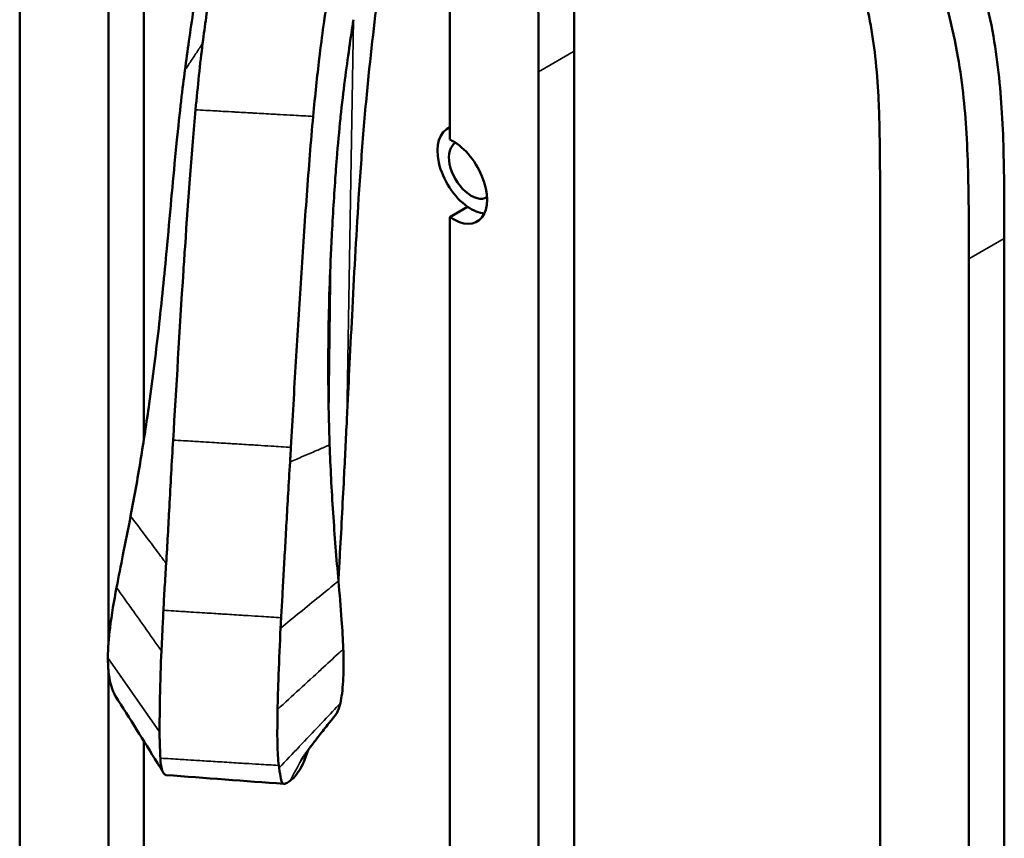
# Model space of a CAD drawing. Header units: millimetres. Extents: x 0 to 2100, y 0 to 1485.
# Tile 306 of 581: x 1657 to 1696, y 1230 to 1263. Entities that reach past the tile are written whole.
import ezdxf

# ---------------------------------------------------------------- set-up
doc = ezdxf.new("R2010")
doc.units = ezdxf.units.MM
doc.header["$LTSCALE"] = 5
doc.layers.add('Sichtbar (ISO)', color=7, linetype='Continuous', lineweight=50)
doc.layers.add('Sichtbar schmal (ISO)', color=7, linetype='Continuous', lineweight=35)

msp = doc.modelspace()

# ---------------------------------------------------------------- linework, layer by layer
at = {"layer": 'Sichtbar (ISO)'}
for p, q in [((1656.851, 1224.715), (1656.851, 1270.356)), ((1661.801, 1246.193), (1661.801, 1269.131)), ((1660.387, 1268.314), (1660.387, 1238.016)), ((1673.999, 1258.15), (1673.999, 1262.895)), ((1678.949, 1211.151), (1678.949, 1261.671)), ((1677.534, 1210.334), (1677.534, 1260.854)), ((1673.999, 1258.641), (1673.894, 1258.581)), ((1674.706, 1255.472), (1673.999, 1255.064)), ((1691.146, 1200.036), (1691.146, 1255.435)), ((1673.999, 1219.881), (1673.999, 1255.064)), ((1696.096, 1198.811), (1696.096, 1254.21)), ((1694.682, 1253.394), (1694.682, 1197.995)), ((1660.387, 1237.022), (1660.387, 1222.674)), ((1661.801, 1235.442), (1661.801, 1235.443)), ((1661.801, 1223.491), (1661.801, 1234.174)), ((1662.345, 1233.296), (1662.345, 1233.296))]:
    msp.add_line(p, q, dxfattribs=at)
for centre, major_axis, ratio, start_param, end_param in [((1674.844, 1256.935), (-0.95, 1.645), 0.57735, 6.177987, 8.536567), ((1674.844, 1256.935), (0.625, -1.083), 0.57735, 3.128158, 6.29662), ((1674.137, 1256.527), (0.95, -1.645), 0.57735, 5.394975, 8.742193), ((1674.844, 1256.935), (0.95, -1.645), 0.57735, 5.394975, 5.901848), ((1665.878, 1238.137), (-1.328, 5.546), 0.046314, 3.566652, 3.606508)]:
    msp.add_ellipse(centre, major_axis=major_axis, ratio=ratio, start_param=start_param, end_param=end_param, dxfattribs=at)
for points, knots in [([(1686.268, 1273.962), (1686.804, 1272.83), (1687.817, 1270.681), (1689.058, 1267.942), (1689.9, 1265.827), (1690.42, 1264.277), (1690.769, 1262.838), (1690.98, 1261.376), (1691.08, 1259.986), (1691.122, 1258.726), (1691.144, 1257.249), (1691.145, 1256.172), (1691.146, 1255.435)], [0.6647721, 0.6647721, 0.6647721, 0.6647721, 0.724752, 0.7785569, 0.809146, 0.8352317, 0.8592736, 0.8848531, 0.9145683, 0.9372192, 0.9570244, 1, 1, 1, 1]), ([(1678.949, 1261.671), (1678.949, 1262.761), (1678.949, 1263.851), (1678.923, 1264.956), (1678.909, 1265.525), (1678.889, 1266.099), (1678.855, 1266.679), (1678.792, 1267.74), (1678.682, 1268.825), (1678.475, 1269.943), (1678.364, 1270.543), (1678.225, 1271.151), (1678.059, 1271.763), (1677.902, 1272.344), (1677.72, 1272.927), (1677.519, 1273.512)], [0, 0, 0, 0, 0.0635995, 0.0635995, 0.0635995, 0.0964043, 0.0964043, 0.0964043, 0.1562837, 0.1562837, 0.1562837, 0.1883996, 0.1883996, 0.1883996, 0.2188591, 0.2188591, 0.2188591, 0.2188591]), ([(1689.645, 1273.597), (1689.702, 1273.476), (1690.122, 1272.584), (1690.857, 1271.02), (1691.795, 1268.937), (1692.837, 1266.461), (1693.696, 1264.028), (1694.355, 1261.131), (1694.586, 1258.868), (1694.682, 1256.137), (1694.682, 1254.484), (1694.682, 1253.394)], [0.6345811, 0.6345811, 0.6345811, 0.6345811, 0.6409893, 0.6818033, 0.7173771, 0.750735, 0.8116004, 0.8437163, 0.9035957, 0.9364005, 1, 1, 1, 1]), ([(1675.971, 1273.076), (1676.225, 1272.365), (1676.651, 1271.038), (1677.208, 1268.591), (1677.438, 1266.328), (1677.534, 1263.597), (1677.534, 1261.944), (1677.534, 1260.854)], [0.774526, 0.774526, 0.774526, 0.774526, 0.8116004, 0.8437163, 0.9035957, 0.9364005, 1, 1, 1, 1]), ([(1696.096, 1254.21), (1696.096, 1255.3), (1696.096, 1256.391), (1696.07, 1257.495), (1696.057, 1258.065), (1696.037, 1258.638), (1696.002, 1259.219), (1695.939, 1260.279), (1695.829, 1261.365), (1695.622, 1262.483), (1695.511, 1263.082), (1695.373, 1263.691), (1695.207, 1264.303), (1694.892, 1265.463), (1694.478, 1266.635), (1694.016, 1267.8), (1693.763, 1268.438), (1693.495, 1269.075), (1693.219, 1269.709), (1692.924, 1270.386), (1692.62, 1271.061), (1692.311, 1271.735), (1692.243, 1271.882), (1692.176, 1272.028), (1692.108, 1272.175)], [0, 0, 0, 0, 0.0635995, 0.0635995, 0.0635995, 0.0964043, 0.0964043, 0.0964043, 0.1562837, 0.1562837, 0.1562837, 0.1883996, 0.1883996, 0.1883996, 0.249265, 0.249265, 0.249265, 0.2826229, 0.2826229, 0.2826229, 0.3181967, 0.3181967, 0.3181967, 0.3259371, 0.3259371, 0.3259371, 0.3259371]), ([(1673.269, 1271.673), (1673.398, 1271.223), (1673.623, 1270.289), (1673.833, 1268.836), (1673.932, 1267.447), (1673.975, 1266.186), (1673.996, 1264.709), (1673.998, 1263.632), (1673.999, 1262.895)], [0.8357071, 0.8357071, 0.8357071, 0.8357071, 0.8592736, 0.8848531, 0.9145683, 0.9372192, 0.9570244, 1, 1, 1, 1]), ([(1670.785, 1260.966), (1670.943, 1262.465), (1671.106, 1263.783), (1671.437, 1266.26), (1671.604, 1267.418), (1671.769, 1268.594)], [-1.142319, -1.142319, -1.142319, -1.142319, -0.570321, -0.570321, -0.000112, -0.000112, -0.000112, -0.000112]), ([(1664.143, 1261.986), (1664.189, 1262.352), (1664.236, 1262.697), (1664.336, 1263.404), (1664.389, 1263.762), (1664.44, 1264.099)], [-0.3422715, -0.3422715, -0.3422715, -0.3422715, -0.1837392, -0.1837392, -0.000001, -0.000001, -0.000001, -0.000001]), ([(1668.548, 1259.075), (1668.586, 1259.495), (1668.627, 1259.896), (1668.709, 1260.664), (1668.75, 1261.029), (1668.903, 1262.318), (1669.017, 1263.14), (1669.137, 1263.87)], [0.0000732, 0.0000732, 0.0000732, 0.0000732, 0.1456258, 0.1456258, 0.2907103, 0.2907103, 0.6829065, 0.6829065, 0.6829065, 0.6829065]), ([(1663.782, 1263.326), (1663.719, 1262.919), (1663.656, 1262.504), (1663.541, 1261.702), (1663.488, 1261.318), (1663.435, 1260.912)], [-0.3940816, -0.3940816, -0.3940816, -0.3940816, -0.1824121, -0.1824121, -0.0000205, -0.0000205, -0.0000205, -0.0000205]), ([(1670.155, 1262.931), (1670.097, 1262.575), (1670.044, 1262.2), (1669.989, 1261.81), (1669.988, 1261.802), (1669.987, 1261.794), (1669.985, 1261.786), (1669.929, 1261.387), (1669.87, 1260.974), (1669.813, 1260.526), (1669.812, 1260.518), (1669.811, 1260.511), (1669.81, 1260.503), (1669.753, 1260.061), (1669.697, 1259.586), (1669.643, 1259.071), (1669.641, 1259.047), (1669.638, 1259.023), (1669.636, 1258.999), (1669.584, 1258.496), (1669.534, 1257.957), (1669.489, 1257.39), (1669.472, 1257.181), (1669.456, 1256.967), (1669.44, 1256.75), (1669.412, 1256.354), (1669.385, 1255.948), (1669.36, 1255.535), (1669.334, 1255.117), (1669.309, 1254.692), (1669.287, 1254.258), (1669.275, 1254.026), (1669.264, 1253.792), (1669.255, 1253.555)], [0, 0, 0, 0, 0.1632827, 0.1632827, 0.1632827, 0.1666667, 0.1666667, 0.1666667, 0.3333333, 0.3333333, 0.3333333, 0.3361156, 0.3361156, 0.3361156, 0.5, 0.5, 0.5, 0.5075866, 0.5075866, 0.5075866, 0.6666667, 0.6666667, 0.6666667, 0.725673, 0.725673, 0.725673, 0.8333333, 0.8333333, 0.8333333, 0.9420089, 0.9420089, 0.9420089, 0.9999974, 0.9999974, 0.9999974, 0.9999974]), ([(1663.86, 1259.342), (1663.906, 1259.821), (1663.951, 1260.276), (1664.044, 1261.16), (1664.092, 1261.585), (1664.143, 1261.986)], [0.0000031, 0.0000031, 0.0000031, 0.0000031, 0.1667102, 0.1667102, 0.3406778, 0.3406778, 0.3406778, 0.3406778]), ([(1670.362, 1255.81), (1670.422, 1256.745), (1670.488, 1257.659), (1670.63, 1259.397), (1670.706, 1260.217), (1670.785, 1260.966)], [-0.5735635, -0.5735635, -0.5735635, -0.5735635, -0.2868713, -0.2868713, -0.0000626, -0.0000626, -0.0000626, -0.0000626]), ([(1663.435, 1260.912), (1663.346, 1260.233), (1663.235, 1259.294), (1663.032, 1257.269), (1662.969, 1256.581), (1662.857, 1255.364), (1662.793, 1254.65), (1662.731, 1253.973)], [-0.6847816, -0.6847816, -0.6847816, -0.6847816, -0.3850657, -0.3850657, -0.2110594, -0.2110594, -0.0000043, -0.0000043, -0.0000043, -0.0000043]), ([(1662.967, 1246.175), (1663.094, 1248.239), (1663.219, 1250.493), (1663.4, 1253.248), (1663.421, 1253.568), (1663.576, 1255.858), (1663.705, 1257.708), (1663.86, 1259.342)], [0.000043, 0.000043, 0.000043, 0.000043, 0.623352, 0.623352, 0.705489, 0.705489, 1.212539, 1.212539, 1.212539, 1.212539]), ([(1667.663, 1245.885), (1667.728, 1247.024), (1667.792, 1248.169), (1667.928, 1250.426), (1668, 1251.533), (1668.143, 1253.744), (1668.214, 1254.851), (1668.373, 1257.021), (1668.458, 1258.081), (1668.548, 1259.075)], [-1.368084, -1.368084, -1.368084, -1.368084, -1.023551, -1.023551, -0.684877, -0.684877, -0.345045, -0.345045, -0.000087, -0.000087, -0.000087, -0.000087]), ([(1669.891, 1246.995), (1669.93, 1247.803), (1669.954, 1248.296), (1670.021, 1249.631), (1670.063, 1250.463), (1670.178, 1252.707), (1670.258, 1254.175), (1670.362, 1255.81)], [-0.9517732, -0.9517732, -0.9517732, -0.9517732, -0.7205526, -0.7205526, -0.5010804, -0.5010804, -0.0000757, -0.0000757, -0.0000757, -0.0000757]), ([(1662.731, 1253.973), (1662.638, 1252.958), (1662.531, 1251.874), (1662.295, 1249.766), (1662.16, 1248.678), (1661.908, 1246.877), (1661.794, 1246.127), (1661.547, 1244.624), (1661.416, 1243.886), (1661.274, 1243.144)], [-1.087445, -1.087445, -1.087445, -1.087445, -0.770385, -0.770385, -0.452656, -0.452656, -0.227771, -0.227771, -0.000006, -0.000006, -0.000006, -0.000006]), ([(1669.253, 1253.556), (1669.198, 1252.373), (1669.163, 1251.101), (1669.148, 1249.303), (1669.149, 1248.646), (1669.166, 1247.318), (1669.182, 1246.649), (1669.205, 1245.982)], [-0.7483807, -0.7483807, -0.7483807, -0.7483807, -0.4018822, -0.4018822, -0.2017195, -0.2017195, -0.000225, -0.000225, -0.000225, -0.000225]), ([(1669.775, 1244.657), (1669.795, 1245.045), (1669.814, 1245.439), (1669.853, 1246.217), (1669.872, 1246.607), (1669.891, 1246.995)], [-0.2316118, -0.2316118, -0.2316118, -0.2316118, -0.1163972, -0.1163972, -0.0000214, -0.0000214, -0.0000214, -0.0000214]), ([(1662.69, 1241.26), (1662.737, 1242.006), (1662.777, 1242.755), (1662.865, 1244.396), (1662.912, 1245.281), (1662.967, 1246.175)], [0.000001, 0.000001, 0.000001, 0.000001, 0.2248787, 0.2248787, 0.4906225, 0.4906225, 0.4906225, 0.4906225]), ([(1667.628, 1245.303), (1667.634, 1245.4), (1667.64, 1245.497), (1667.652, 1245.691), (1667.658, 1245.788), (1667.663, 1245.885)], [-0.05858891, -0.05858891, -0.05858891, -0.05858891, -0.02929507, -0.02929507, -0.000001, -0.000001, -0.000001, -0.000001]), ([(1669.205, 1245.982), (1669.237, 1245.089), (1669.281, 1244.22), (1669.405, 1242.362), (1669.477, 1241.461), (1669.556, 1240.557)], [0.0002248, 0.0002248, 0.0002248, 0.0002248, 0.2699452, 0.2699452, 0.5269069, 0.5269069, 0.5269069, 0.5269069]), ([(1667.271, 1239.092), (1667.287, 1239.36), (1667.304, 1239.64), (1667.32, 1239.932), (1667.337, 1240.223), (1667.354, 1240.526), (1667.371, 1240.841), (1667.389, 1241.156), (1667.407, 1241.484), (1667.426, 1241.826), (1667.445, 1242.167), (1667.465, 1242.523), (1667.486, 1242.893), (1667.506, 1243.263), (1667.529, 1243.646), (1667.552, 1244.048), (1667.576, 1244.449), (1667.601, 1244.868), (1667.628, 1245.303)], [0, 0, 0, 0, 0.166667, 0.166667, 0.166667, 0.333333, 0.333333, 0.333333, 0.5, 0.5, 0.5, 0.666667, 0.666667, 0.666667, 0.833333, 0.833333, 0.833333, 1, 1, 1, 1]), ([(1669.555, 1240.579), (1669.573, 1240.882), (1669.59, 1241.185), (1669.666, 1242.54), (1669.722, 1243.609), (1669.775, 1244.657)], [-0.4053609, -0.4053609, -0.4053609, -0.4053609, -0.3148245, -0.3148245, -0.000036, -0.000036, -0.000036, -0.000036]), ([(1661.274, 1243.144), (1661.176, 1242.631), (1661.073, 1242.119), (1660.882, 1241.168), (1660.795, 1240.735), (1660.712, 1240.301)], [0.0000215, 0.0000215, 0.0000215, 0.0000215, 0.1575389, 0.1575389, 0.288814, 0.288814, 0.288814, 0.288814]), ([(1662.579, 1239.391), (1662.593, 1239.69), (1662.61, 1239.988), (1662.648, 1240.611), (1662.669, 1240.934), (1662.69, 1241.26)], [0.000001, 0.000001, 0.000001, 0.000001, 0.0897947, 0.0897947, 0.1874186, 0.1874186, 0.1874186, 0.1874186]), ([(1669.556, 1240.557), (1669.601, 1240.045), (1669.647, 1239.529), (1669.712, 1238.623), (1669.735, 1238.234), (1669.75, 1237.851)], [-0.2725729, -0.2725729, -0.2725729, -0.2725729, -0.117929, -0.117929, -0.0000009, -0.0000009, -0.0000009, -0.0000009]), ([(1660.712, 1240.301), (1660.61, 1239.768), (1660.515, 1239.222), (1660.401, 1238.278), (1660.37, 1237.876), (1660.368, 1237.5)], [-0.2906347, -0.2906347, -0.2906347, -0.2906347, -0.1277008, -0.1277008, -0.000001, -0.000001, -0.000001, -0.000001]), ([(1662.502, 1237.77), (1662.514, 1238.009), (1662.527, 1238.265), (1662.54, 1238.535), (1662.552, 1238.806), (1662.565, 1239.092), (1662.579, 1239.391)], [0, 0, 0, 0, 0.5, 0.5, 0.5, 1, 1, 1, 1]), ([(1667.25, 1238.68), (1667.253, 1238.747), (1667.256, 1238.815), (1667.26, 1238.883), (1667.263, 1238.952), (1667.267, 1239.022), (1667.271, 1239.092)], [0, 0, 0, 0, 0.5, 0.5, 0.5, 1, 1, 1, 1]), ([(1667.13, 1235.435), (1667.134, 1235.658), (1667.139, 1235.885), (1667.153, 1236.352), (1667.161, 1236.589), (1667.193, 1237.436), (1667.223, 1238.061), (1667.25, 1238.68)], [0.000001, 0.000001, 0.000001, 0.000001, 0.0735773, 0.0735773, 0.1467307, 0.1467307, 0.3324383, 0.3324383, 0.3324383, 0.3324383]), ([(1662.428, 1234.543), (1662.428, 1234.948), (1662.433, 1235.415), (1662.455, 1236.56), (1662.472, 1237.199), (1662.502, 1237.77)], [-0.3014914, -0.3014914, -0.3014914, -0.3014914, -0.1723444, -0.1723444, -0.000001, -0.000001, -0.000001, -0.000001]), ([(1669.75, 1237.851), (1669.758, 1237.62), (1669.762, 1237.394), (1669.759, 1236.962), (1669.753, 1236.756), (1669.731, 1236.387), (1669.717, 1236.223), (1669.68, 1235.928), (1669.658, 1235.798), (1669.633, 1235.691)], [-0.2741226, -0.2741226, -0.2741226, -0.2741226, -0.2030354, -0.2030354, -0.1319324, -0.1319324, -0.0661117, -0.0661117, -0.0000036, -0.0000036, -0.0000036, -0.0000036]), ([(1660.368, 1237.5), (1660.367, 1237.299), (1660.377, 1237.11), (1660.413, 1236.766), (1660.44, 1236.61), (1660.513, 1236.314), (1660.56, 1236.179), (1660.634, 1236.03), (1660.654, 1235.993), (1660.675, 1235.96)], [-0.2920931, -0.2920931, -0.2920931, -0.2920931, -0.2237788, -0.2237788, -0.155943, -0.155943, -0.0780103, -0.0780103, -0.0498363, -0.0498363, -0.0498363, -0.0498363]), ([(1667.179, 1233.208), (1667.148, 1233.43), (1667.13, 1233.733), (1667.116, 1234.488), (1667.121, 1234.946), (1667.13, 1235.435)], [0.000001, 0.000001, 0.000001, 0.000001, 0.1493403, 0.1493403, 0.3110141, 0.3110141, 0.3110141, 0.3110141]), ([(1669.633, 1235.691), (1669.593, 1235.521), (1669.548, 1235.4), (1669.482, 1235.274), (1669.461, 1235.242), (1669.441, 1235.215)], [-0.4604971, -0.4604971, -0.4604971, -0.4604971, -0.3755991, -0.3755991, -0.3376607, -0.3376607, -0.3376607, -0.3376607]), ([(1669.441, 1235.215), (1669.402, 1235.165), (1669.358, 1235.111), (1669.266, 1234.998), (1669.22, 1234.942), (1669.041, 1234.72), (1668.91, 1234.555), (1668.685, 1234.266), (1668.588, 1234.139), (1668.4, 1233.89), (1668.322, 1233.782), (1668.204, 1233.615), (1668.161, 1233.553), (1668.079, 1233.429), (1668.053, 1233.386), (1668.053, 1233.386)], [0, 0, 0, 0, 0.0231212, 0.0231212, 0.0452711, 0.0452711, 0.1119761, 0.1119761, 0.1680552, 0.1680552, 0.2373374, 0.2373374, 0.2985908, 0.2985908, 0.396077, 0.396077, 0.396077, 0.396077]), ([(1662.458, 1233.495), (1662.453, 1233.615), (1662.446, 1233.762), (1662.433, 1234.113), (1662.427, 1234.319), (1662.428, 1234.543)], [-0.1699466, -0.1699466, -0.1699466, -0.1699466, -0.087517, -0.087517, -0.000001, -0.000001, -0.000001, -0.000001]), ([(1662.554, 1232.957), (1662.523, 1233.014), (1662.501, 1233.091), (1662.471, 1233.278), (1662.462, 1233.378), (1662.458, 1233.495)], [0.0000024, 0.0000024, 0.0000024, 0.0000024, 0.0997694, 0.0997694, 0.1805828, 0.1805828, 0.1805828, 0.1805828]), ([(1668.247, 1233.526), (1668.238, 1233.5), (1668.229, 1233.475), (1668.22, 1233.451), (1668.206, 1233.415), (1668.192, 1233.382), (1668.177, 1233.35), (1668.162, 1233.318), (1668.147, 1233.286), (1668.131, 1233.254)], [0.6182056, 0.6182056, 0.6182056, 0.6182056, 0.7142857, 0.7142857, 0.7142857, 0.8571429, 0.8571429, 0.8571429, 1, 1, 1, 1]), ([(1667.624, 1232.593), (1667.537, 1232.538), (1667.394, 1232.408), (1667.272, 1232.575), (1667.245, 1232.722), (1667.193, 1233.111)], [0.000001, 0.000001, 0.000001, 0.000001, 0.405436, 0.405436, 0.6366274, 0.6366274, 0.6366274, 0.6366274]), ([(1668.121, 1233.235), (1668.048, 1233.091), (1667.974, 1232.97), (1667.805, 1232.739), (1667.708, 1232.647), (1667.627, 1232.595)], [-0.6613559, -0.6613559, -0.6613559, -0.6613559, -0.3811605, -0.3811605, -0.000001, -0.000001, -0.000001, -0.000001]), ([(1668.131, 1233.254), (1668.129, 1233.251), (1668.128, 1233.248), (1668.125, 1233.242), (1668.123, 1233.239), (1668.121, 1233.235)], [-0.01230066, -0.01230066, -0.01230066, -0.01230066, -0.00614941, -0.00614941, -0.000001, -0.000001, -0.000001, -0.000001]), ([(1662.686, 1232.824), (1662.683, 1232.824), (1662.68, 1232.824), (1662.642, 1232.832), (1662.602, 1232.869), (1662.554, 1232.957)], [-0.1672012, -0.1672012, -0.1672012, -0.1672012, -0.1548659, -0.1548659, -0.0000024, -0.0000024, -0.0000024, -0.0000024]), ([(1667.627, 1232.595), (1667.626, 1232.594), (1667.626, 1232.594), (1667.625, 1232.593), (1667.624, 1232.593), (1667.624, 1232.593)], [-0.004656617, -0.004656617, -0.004656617, -0.004656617, -0.002328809, -0.002328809, -0.000001, -0.000001, -0.000001, -0.000001])]:
    msp.add_open_spline(points, degree=3, knots=knots, dxfattribs=at)
for points in [[(1662.345, 1233.296), (1661.793, 1234.193), (1661.234, 1235.083), (1660.675, 1235.96)], [(1668.344, 1233.811), (1668.313, 1233.719), (1668.28, 1233.624), (1668.247, 1233.526)], [(1662.572, 1232.926), (1662.497, 1233.048), (1662.422, 1233.172), (1662.345, 1233.296)], [(1667.385, 1232.474), (1665.818, 1232.577), (1664.252, 1232.708), (1662.686, 1232.824)]]:
    msp.add_open_spline(points, degree=3, dxfattribs=at)
at = {"layer": 'Sichtbar schmal (ISO)'}
for p, q in [((1669.891, 1246.995), (1670.155, 1262.931)), ((1678.949, 1261.671), (1677.534, 1260.854)), ((1694.682, 1253.394), (1696.096, 1254.21)), ((1669.173, 1247.134), (1669.254, 1253.555)), ((1660.368, 1237.5), (1662.428, 1234.543)), ((1662.345, 1233.296), (1662.554, 1232.957))]:
    msp.add_line(p, q, dxfattribs=at)
for points, knots in [([(1663.435, 1260.912), (1663.513, 1261.033), (1663.592, 1261.152), (1663.75, 1261.391), (1663.829, 1261.51), (1663.947, 1261.689), (1664.006, 1261.778), (1664.084, 1261.897), (1664.123, 1261.957), (1664.143, 1261.986)], [0.0003371, 0.0003371, 0.0003371, 0.0003371, 0.3338682, 0.3341797, 0.6671763, 0.6673237, 0.8338571, 0.9172048, 1, 1, 1, 1]), ([(1663.86, 1259.342), (1663.995, 1259.334), (1664.13, 1259.326), (1664.265, 1259.318), (1664.39, 1259.31), (1664.515, 1259.303), (1664.641, 1259.296), (1664.743, 1259.29), (1664.845, 1259.284), (1664.946, 1259.278), (1665.099, 1259.27), (1665.252, 1259.261), (1665.405, 1259.252), (1665.411, 1259.252), (1665.417, 1259.252), (1665.423, 1259.251), (1665.655, 1259.238), (1665.888, 1259.225), (1666.12, 1259.212), (1666.148, 1259.211), (1666.176, 1259.209), (1666.204, 1259.207), (1666.457, 1259.193), (1666.709, 1259.179), (1666.962, 1259.165), (1666.97, 1259.165), (1666.978, 1259.164), (1666.986, 1259.164), (1667.068, 1259.159), (1667.151, 1259.155), (1667.233, 1259.15), (1667.411, 1259.14), (1667.589, 1259.13), (1667.767, 1259.12), (1668.028, 1259.105), (1668.288, 1259.091), (1668.548, 1259.075)], [0, 0, 0, 0, 0.0862424, 0.0862424, 0.0862424, 0.1664921, 0.1664921, 0.1664921, 0.2316458, 0.2316458, 0.2316458, 0.3294138, 0.3294138, 0.3294138, 0.3332054, 0.3332054, 0.3332054, 0.4820577, 0.4820577, 0.4820577, 0.4999246, 0.4999246, 0.4999246, 0.6615648, 0.6615648, 0.6615648, 0.6666347, 0.6666347, 0.6666347, 0.719464, 0.719464, 0.719464, 0.8333341, 0.8333341, 0.8333341, 0.9998477, 0.9998477, 0.9998477, 0.9998477]), ([(1662.967, 1246.175), (1663.104, 1246.167), (1663.24, 1246.158), (1663.376, 1246.15), (1663.501, 1246.142), (1663.627, 1246.134), (1663.752, 1246.127), (1663.854, 1246.12), (1663.956, 1246.114), (1664.058, 1246.108), (1664.211, 1246.098), (1664.363, 1246.089), (1664.516, 1246.079), (1664.522, 1246.079), (1664.528, 1246.079), (1664.534, 1246.078), (1664.766, 1246.064), (1664.999, 1246.05), (1665.232, 1246.035), (1665.26, 1246.034), (1665.287, 1246.032), (1665.315, 1246.03), (1665.568, 1246.015), (1665.821, 1245.999), (1666.073, 1245.984), (1666.081, 1245.983), (1666.089, 1245.983), (1666.097, 1245.982), (1666.179, 1245.977), (1666.262, 1245.972), (1666.345, 1245.967), (1666.523, 1245.956), (1666.7, 1245.945), (1666.878, 1245.934), (1667.14, 1245.918), (1667.402, 1245.901), (1667.663, 1245.885)], [0, 0, 0, 0, 0.0870246, 0.0870246, 0.0870246, 0.1671483, 0.1671483, 0.1671483, 0.2321996, 0.2321996, 0.2321996, 0.329814, 0.329814, 0.329814, 0.3335997, 0.3335997, 0.3335997, 0.4822182, 0.4822182, 0.4822182, 0.5000569, 0.5000569, 0.5000569, 0.6614433, 0.6614433, 0.6614433, 0.6665052, 0.6665052, 0.6665052, 0.7192516, 0.7192516, 0.7192516, 0.8329428, 0.8329428, 0.8329428, 0.9999998, 0.9999998, 0.9999998, 0.9999998]), ([(1669.204, 1245.982), (1669.173, 1245.968), (1669.141, 1245.954), (1669.11, 1245.941), (1668.966, 1245.879), (1668.823, 1245.817), (1668.679, 1245.755), (1668.504, 1245.68), (1668.329, 1245.604), (1668.154, 1245.529), (1667.979, 1245.454), (1667.804, 1245.379), (1667.628, 1245.303)], [0, 0, 0, 0, 0.059563, 0.059563, 0.059563, 0.333429, 0.333429, 0.333429, 0.667237, 0.667237, 0.667237, 1, 1, 1, 1]), ([(1661.274, 1243.144), (1661.274, 1243.144), (1661.431, 1242.934), (1661.588, 1242.725), (1661.903, 1242.308), (1662.06, 1242.099), (1662.295, 1241.785), (1662.413, 1241.629), (1662.571, 1241.419), (1662.65, 1241.313), (1662.69, 1241.26)], [0.0000429, 0.0000429, 0.0000429, 0.0000429, 0.0002025, 0.3325892, 0.3329003, 0.6654491, 0.6655964, 0.8319058, 0.9151415, 1, 1, 1, 1]), ([(1669.555, 1240.557), (1669.508, 1240.517), (1669.462, 1240.48), (1669.417, 1240.443), (1669.206, 1240.273), (1668.998, 1240.102), (1668.788, 1239.931), (1668.533, 1239.723), (1668.277, 1239.515), (1668.022, 1239.307), (1667.765, 1239.098), (1667.508, 1238.889), (1667.25, 1238.68)], [0, 0, 0, 0, 0.059414, 0.059414, 0.059414, 0.332682, 0.332682, 0.332682, 0.665762, 0.665762, 0.665762, 1, 1, 1, 1]), ([(1660.712, 1240.301), (1660.912, 1240.018), (1661.111, 1239.736), (1661.51, 1239.173), (1661.709, 1238.892), (1662.007, 1238.47), (1662.156, 1238.259), (1662.354, 1237.979), (1662.453, 1237.84), (1662.502, 1237.77)], [0.0000094, 0.0000094, 0.0000094, 0.0000094, 0.334088, 0.3343997, 0.6676522, 0.6677998, 0.8344612, 0.9178729, 1, 1, 1, 1]), ([(1662.579, 1239.391), (1662.716, 1239.382), (1662.978, 1239.366), (1663.342, 1239.342), (1663.722, 1239.318), (1663.982, 1239.302), (1664.374, 1239.277), (1664.64, 1239.26), (1665.153, 1239.227), (1665.442, 1239.209), (1665.785, 1239.187), (1666.053, 1239.17), (1666.573, 1239.137), (1667.011, 1239.109), (1667.271, 1239.092)], [0, 0, 0, 0, 0.087415, 0.167595, 0.232692, 0.330374, 0.334162, 0.482884, 0.500736, 0.662234, 0.6673, 0.720083, 0.833854, 1, 1, 1, 1]), ([(1669.75, 1237.851), (1669.746, 1237.848), (1669.69, 1237.793), (1669.397, 1237.523), (1669.107, 1237.255), (1668.58, 1236.769), (1668.289, 1236.501), (1667.711, 1235.968), (1667.421, 1235.701), (1667.13, 1235.435)], [0.0000004, 0.0000004, 0.0000004, 0.0000004, 0.0035498, 0.0628714, 0.3354652, 0.3367462, 0.6677228, 0.6690292, 1, 1, 1, 1]), ([(1669.633, 1235.691), (1669.583, 1235.634), (1669.31, 1235.345), (1669.036, 1235.056), (1668.54, 1234.53), (1668.266, 1234.241), (1667.727, 1233.672), (1667.461, 1233.391), (1667.193, 1233.111)], [0.0000081, 0.0000081, 0.0000081, 0.0000081, 0.0601597, 0.3358312, 0.3371267, 0.6718401, 0.6731613, 1, 1, 1, 1]), ([(1662.458, 1233.495), (1662.462, 1233.495), (1662.466, 1233.495), (1662.471, 1233.495), (1662.606, 1233.486), (1662.741, 1233.478), (1662.877, 1233.47), (1663.002, 1233.462), (1663.128, 1233.454), (1663.253, 1233.447), (1663.355, 1233.44), (1663.457, 1233.434), (1663.559, 1233.428), (1663.712, 1233.418), (1663.865, 1233.409), (1664.018, 1233.399), (1664.024, 1233.399), (1664.03, 1233.398), (1664.035, 1233.398), (1664.268, 1233.383), (1664.501, 1233.369), (1664.734, 1233.354), (1664.762, 1233.352), (1664.79, 1233.35), (1664.818, 1233.349), (1665.071, 1233.333), (1665.323, 1233.317), (1665.576, 1233.301), (1665.584, 1233.301), (1665.592, 1233.3), (1665.6, 1233.3), (1665.683, 1233.295), (1665.765, 1233.29), (1665.848, 1233.285), (1666.026, 1233.274), (1666.204, 1233.263), (1666.382, 1233.253), (1666.643, 1233.237), (1666.904, 1233.223), (1667.165, 1233.209), (1667.17, 1233.208), (1667.175, 1233.208), (1667.179, 1233.208)], [0, 0, 0, 0, 0.002814, 0.002814, 0.002814, 0.088737, 0.088737, 0.088737, 0.168497, 0.168497, 0.168497, 0.233254, 0.233254, 0.233254, 0.330425, 0.330425, 0.330425, 0.334194, 0.334194, 0.334194, 0.482138, 0.482138, 0.482138, 0.499896, 0.499896, 0.499896, 0.660551, 0.660551, 0.660551, 0.66559, 0.66559, 0.66559, 0.718097, 0.718097, 0.718097, 0.831272, 0.831272, 0.831272, 0.996931, 0.996931, 0.996931, 1, 1, 1, 1])]:
    msp.add_open_spline(points, degree=3, knots=knots, dxfattribs=at)
for points in [[(1668.316, 1233.772), (1668.251, 1233.593), (1668.187, 1233.414), (1668.121, 1233.235)], [(1668.08, 1233.43), (1667.93, 1233.151), (1667.779, 1232.873), (1667.627, 1232.595)]]:
    msp.add_open_spline(points, degree=3, dxfattribs=at)

doc.saveas('drawing.dxf')
